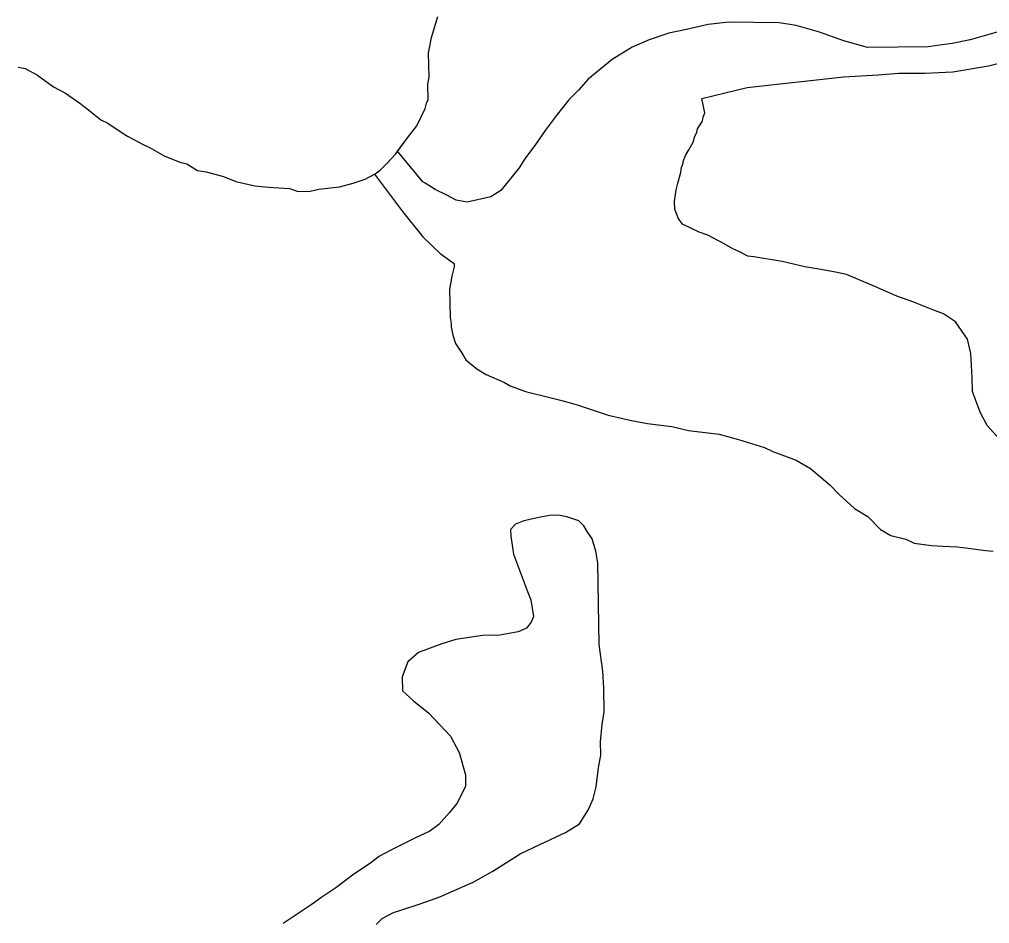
# Model space of a CAD drawing. Extents: x 3250478 to 3288318, y 788638 to 816472.
# Drawn here: x 3281015 to 3282274, y 798809 to 799982 of the extents above; entities that cross this region are included whole.
import ezdxf

# ---------------------------------------------------------------- set-up
doc = ezdxf.new("R2010")
doc.units = 0
doc.layers.add('V-SITE-VEGE', color=7, linetype='Continuous')
doc.layers.add('V-TOPO-SHOR', color=7, linetype='Continuous')

msp = doc.modelspace()

# ---------------------------------------------------------------- linework, layer by layer
at = {"layer": 'V-SITE-VEGE'}
for p, q in [((3281550.1, 799958.8), (3281558.2, 799986)), ((3281909, 799975.6), (3281880.8, 799969.2)), ((3281935.8, 799978.5), (3281909, 799975.6)), ((3281967.7, 799978.4), (3281935.8, 799978.5)), ((3282001.2, 799977.9), (3281967.7, 799978.4)), ((3282023.1, 799974.5), (3282001.2, 799977.9)), ((3282053.3, 799965.8), (3282023.1, 799974.5)), ((3281858.1, 799964.5), (3281832.5, 799955.6)), ((3281880.8, 799969.2), (3281858.1, 799964.5)), ((3282085.1, 799954.5), (3282053.3, 799965.8)), ((3282291.6, 799967.8), (3282248.8, 799955.9)), ((3281546.2, 799938.6), (3281550.1, 799958.8)), ((3281832.5, 799955.6), (3281810.5, 799946.3)), ((3282115.8, 799945.8), (3282085.1, 799954.5)), ((3282206, 799948.5), (3282194.3, 799946.6)), ((3282225.6, 799951.1), (3282206, 799948.5)), ((3282248.8, 799955.9), (3282225.6, 799951.1)), ((3281547.2, 799907.3), (3281546.2, 799938.6)), ((3281810.5, 799946.3), (3281784.6, 799930.3)), ((3282194.3, 799946.6), (3282115.8, 799945.8)), ((3281784.6, 799930.3), (3281753.4, 799904.5)), ((3282272.7, 799922.1), (3282300.9, 799929)), ((3281013.9, 799920.4), (3281022.9, 799918.4)), ((3281022.9, 799918.4), (3281038.8, 799910)), ((3282129.5, 799910.2), (3282155.8, 799912.5)), ((3282155.8, 799912.5), (3282190.3, 799912.6)), ((3282190.3, 799912.6), (3282226.3, 799914.1)), ((3282226.3, 799914.1), (3282272.7, 799922.1)), ((3281038.8, 799910), (3281059.4, 799894.9)), ((3281545.2, 799898.2), (3281547.2, 799907.3)), ((3281545.8, 799878.1), (3281545.2, 799898.2)), ((3281753.4, 799904.5), (3281740.7, 799890.5)), ((3281959.6, 799894), (3282084.5, 799907.9)), ((3282084.5, 799907.9), (3282129.5, 799910.2)), ((3281059.4, 799894.9), (3281075.3, 799886.4)), ((3281075.3, 799886.4), (3281093.6, 799873.5)), ((3281740.7, 799890.5), (3281728.4, 799877.9)), ((3281915.3, 799883), (3281959.6, 799894)), ((3281093.6, 799873.5), (3281105.1, 799864.9)), ((3281541.7, 799866.8), (3281543.7, 799873.6)), ((3281543.7, 799873.6), (3281545.8, 799878.1)), ((3281728.4, 799877.9), (3281711.7, 799857.1)), ((3281900.6, 799879.8), (3281915.3, 799883)), ((3281904.7, 799860.9), (3281900.6, 799879.8)), ((3281105.1, 799864.9), (3281121.1, 799852)), ((3281531.1, 799844.1), (3281541.7, 799866.8)), ((3281902.6, 799855.5), (3281904.7, 799860.9)), ((3281121.1, 799852), (3281130.2, 799847.8)), ((3281130.2, 799847.8), (3281146.2, 799837)), ((3281711.7, 799857.1), (3281697.6, 799838)), ((3281895.3, 799840.3), (3281901.7, 799850.1)), ((3281901.7, 799850.1), (3281902.6, 799855.5)), ((3281146.2, 799837), (3281155.4, 799830.6)), ((3281520.4, 799830.3), (3281531.1, 799844.1)), ((3281697.6, 799838), (3281685, 799819.8)), ((3281891.2, 799829.4), (3281894.3, 799835.9)), ((3281894.3, 799835.9), (3281895.3, 799840.3)), ((3281155.4, 799830.6), (3281175.8, 799820)), ((3281505.9, 799811.1), (3281520.4, 799830.3)), ((3281883.9, 799813.1), (3281890.2, 799824)), ((3281890.2, 799824), (3281891.2, 799829.4)), ((3281175.8, 799820), (3281184.9, 799815.8)), ((3281184.9, 799815.8), (3281203.2, 799805.1)), ((3281538.9, 799771.3), (3281505.9, 799811.1)), ((3281685, 799819.8), (3281671.3, 799801.2)), ((3281879.7, 799805.5), (3281883.9, 799813.1)), ((3281203.2, 799805.1), (3281223.6, 799796.8)), ((3281671.3, 799801.2), (3281663.6, 799789.8)), ((3281876.6, 799797.8), (3281879.7, 799805.5)), ((3281876.6, 799795.7), (3281876.6, 799797.8)), ((3281223.6, 799796.8), (3281232.6, 799794.8)), ((3281232.6, 799794.8), (3281246.3, 799786.3)), ((3281246.3, 799786.3), (3281257.5, 799784.4)), ((3281663.6, 799789.8), (3281640.1, 799760.2)), ((3281873.6, 799783.8), (3281874.5, 799790.3)), ((3281874.5, 799790.3), (3281876.6, 799795.7)), ((3281257.5, 799784.4), (3281280.1, 799778.3)), ((3281280.1, 799778.3), (3281296, 799772.1)), ((3281296, 799772.1), (3281320.8, 799766.1)), ((3281448.3, 799769.9), (3281463.8, 799774.9)), ((3281463.8, 799774.9), (3281476, 799781.5)), ((3281476, 799781.5), (3281512.6, 799733)), ((3281869.5, 799769.6), (3281873.6, 799783.8)), ((3281320.8, 799766.1), (3281338.7, 799764.4)), ((3281338.7, 799764.4), (3281365.6, 799763)), ((3281365.6, 799763), (3281377, 799758.9)), ((3281377, 799758.9), (3281392.6, 799759.3)), ((3281392.6, 799759.3), (3281403.7, 799761.9)), ((3281403.7, 799761.9), (3281430.5, 799764.9)), ((3281430.5, 799764.9), (3281448.3, 799769.9)), ((3281541.9, 799769.9), (3281538.9, 799771.3)), ((3281554.9, 799761.7), (3281541.9, 799769.9)), ((3281569.8, 799754), (3281554.9, 799761.7)), ((3281640.1, 799760.2), (3281627.2, 799752.2)), ((3281865.5, 799745.8), (3281867.5, 799761)), ((3281867.5, 799761), (3281869.5, 799769.6)), ((3281582.2, 799747.8), (3281569.8, 799754)), ((3281596.4, 799745.2), (3281582.2, 799747.8)), ((3281627.2, 799752.2), (3281596.4, 799745.2)), ((3281865.7, 799736.1), (3281865.5, 799745.8)), ((3281870.2, 799724.3), (3281865.7, 799736.1)), ((3281512.6, 799733), (3281539, 799700.3)), ((3281875.7, 799716.8), (3281870.2, 799724.3)), ((3281897.5, 799706.4), (3281875.7, 799716.8)), ((3281539, 799700.3), (3281561.4, 799678.7)), ((3281908.4, 799702.2), (3281897.5, 799706.4)), ((3281922.5, 799694.9), (3281908.4, 799702.2)), ((3281926.9, 799692.8), (3281922.5, 799694.9)), ((3281941.1, 799684.4), (3281926.9, 799692.8)), ((3281948.7, 799681.3), (3281941.1, 799684.4)), ((3281561.4, 799678.7), (3281579.5, 799665.6)), ((3281960.7, 799675), (3281948.7, 799681.3)), ((3281968.2, 799674), (3281960.7, 799675)), ((3282005.1, 799668.2), (3281968.2, 799674)), ((3281579.6, 799661.2), (3281576.6, 799649.3)), ((3281579.5, 799665.6), (3281579.6, 799661.2)), ((3282034.3, 799661.1), (3282005.1, 799668.2)), ((3282052.8, 799658.1), (3282034.3, 799661.1)), ((3281576.6, 799649.3), (3281573.6, 799632)), ((3282074.4, 799654.2), (3282052.8, 799658.1)), ((3282088.5, 799651.2), (3282074.4, 799654.2)), ((3282125.5, 799635.6), (3282088.5, 799651.2)), ((3282153.8, 799623.1), (3282125.5, 799635.6)), ((3281573.6, 799632), (3281574.2, 799595.3)), ((3282174.4, 799615.8), (3282153.8, 799623.1)), ((3282200.5, 799605.5), (3282174.4, 799615.8)), ((3282214.6, 799600.3), (3282200.5, 799605.5)), ((3282229.9, 799589.7), (3282214.6, 799600.3)), ((3281574.2, 799595.3), (3281575.4, 799587.7)), ((3281575.4, 799587.7), (3281575.5, 799583.4)), ((3281575.5, 799583.4), (3281577.8, 799572.6)), ((3282245.4, 799567.3), (3282229.9, 799589.7)), ((3281577.8, 799572.6), (3281581.2, 799561.9)), ((3281581.2, 799561.9), (3281589, 799550.1)), ((3282250, 799549), (3282245.4, 799567.3)), ((3281589, 799550.1), (3281594.5, 799540.5)), ((3282251.6, 799517.7), (3282250, 799549)), ((3281594.5, 799540.5), (3281608.8, 799528.9)), ((3281608.8, 799528.9), (3281620.8, 799521.5)), ((3281620.8, 799521.5), (3281644.7, 799511.1)), ((3281644.7, 799511.1), (3281652.3, 799506.9)), ((3282251.9, 799499.4), (3282251.6, 799517.7)), ((3281652.3, 799506.9), (3281671.9, 799499.6)), ((3281671.9, 799499.6), (3281700.1, 799492.5)), ((3282262.1, 799472.5), (3282251.9, 799499.4)), ((3281700.1, 799492.5), (3281720.7, 799487.5)), ((3281720.7, 799487.5), (3281739.1, 799482.4)), ((3281739.1, 799482.4), (3281779.3, 799469)), ((3282271, 799455.4), (3282262.1, 799472.5)), ((3281779.3, 799469), (3281809.7, 799461.9)), ((3281809.7, 799461.9), (3281830.3, 799457.9)), ((3281830.3, 799457.9), (3281861.7, 799454.1)), ((3281861.7, 799454.1), (3281883.3, 799449.1)), ((3281883.3, 799449.1), (3281923.4, 799444.3)), ((3282287.5, 799437.3), (3282271, 799455.4)), ((3281923.4, 799444.3), (3281948.3, 799437.2)), ((3281948.3, 799437.2), (3281982, 799426.9)), ((3281982, 799426.9), (3281992.9, 799421.7)), ((3281992.9, 799421.7), (3282023.3, 799410.3)), ((3282023.3, 799410.3), (3282041.8, 799399.8)), ((3282041.8, 799399.8), (3282067, 799378.6)), ((3282067, 799378.6), (3282079.1, 799365.9)), ((3282079.1, 799365.9), (3282098.8, 799347.8)), ((3282098.8, 799347.8), (3282116.3, 799337.3)), ((3281669.8, 799331.7), (3281659, 799327.2)), ((3281691.3, 799336.4), (3281669.8, 799331.7)), ((3281703.1, 799338.7), (3281691.3, 799336.4)), ((3281715, 799338.9), (3281703.1, 799338.7)), ((3281725.8, 799336.9), (3281715, 799338.9)), ((3281741, 799331.8), (3281725.8, 799336.9)), ((3281747.6, 799325.4), (3281741, 799331.8)), ((3282116.3, 799337.3), (3282132.8, 799320.3)), ((3281659, 799327.2), (3281652.6, 799320.6)), ((3281652.6, 799320.6), (3281652.8, 799312)), ((3281752.1, 799317.9), (3281747.6, 799325.4)), ((3282132.8, 799320.3), (3282145.9, 799312.9)), ((3281652.8, 799312), (3281656.4, 799288.3)), ((3281758.7, 799308.3), (3281752.1, 799317.9)), ((3281763.3, 799292.2), (3281758.7, 799308.3)), ((3282145.9, 799312.9), (3282165.4, 799307.9)), ((3282165.4, 799307.9), (3282176.3, 799302.6)), ((3282176.3, 799302.6), (3282199, 799299.8)), ((3282199, 799299.8), (3282214.1, 799298.9)), ((3282214.1, 799298.9), (3282232.5, 799298.1)), ((3282232.5, 799298.1), (3282246.6, 799296.2)), ((3282246.6, 799296.2), (3282269.3, 799293.3)), ((3281656.4, 799288.3), (3281674.5, 799240)), ((3281765.7, 799277.1), (3281763.3, 799292.2)), ((3282269.3, 799293.3), (3282279, 799292.4)), ((3281767.4, 799171.3), (3281765.7, 799277.1)), ((3281674.5, 799240), (3281679, 799229.2)), ((3281679, 799229.2), (3281682.6, 799207.7)), ((3281682.6, 799207.7), (3281679.5, 799200.1)), ((3281679.5, 799200.1), (3281673.1, 799192.4)), ((3281616, 799182.8), (3281581.5, 799178)), ((3281638.7, 799183.2), (3281616, 799182.8)), ((3281662.4, 799187.9), (3281638.7, 799183.2)), ((3281673.1, 799192.4), (3281662.4, 799187.9)), ((3281563.3, 799172.3), (3281533.2, 799161)), ((3281581.5, 799178), (3281563.3, 799172.3)), ((3281772.3, 799136.8), (3281767.4, 799171.3)), ((3281533.2, 799161), (3281519.3, 799148.9)), ((3281519.3, 799148.9), (3281512.1, 799129.3)), ((3281773.7, 799115.2), (3281772.3, 799136.8)), ((3281512.1, 799129.3), (3281512.4, 799111)), ((3281512.4, 799111), (3281526.7, 799098.2)), ((3281774.2, 799083.9), (3281773.7, 799115.2)), ((3281526.7, 799098.2), (3281546.4, 799082.3)), ((3281546.4, 799082.3), (3281574.9, 799052.6)), ((3281771.3, 799067.6), (3281774.2, 799083.9)), ((3281769.5, 799044.9), (3281771.3, 799067.6)), ((3281574.9, 799052.6), (3281586.1, 799031.1)), ((3281769.7, 799027.7), (3281769.5, 799044.9)), ((3281586.1, 799031.1), (3281594.1, 799002.1)), ((3281766.8, 799011.4), (3281769.7, 799027.7)), ((3281763.9, 798986.5), (3281766.8, 799011.4)), ((3281594.1, 799002.1), (3281594.3, 798987)), ((3281594.3, 798987), (3281582.8, 798965.2)), ((3281759.9, 798971.3), (3281763.9, 798986.5)), ((3281753.6, 798957.2), (3281759.9, 798971.3)), ((3281582.8, 798965.2), (3281573.3, 798953.2)), ((3281742, 798938.6), (3281753.6, 798957.2)), ((3281573.3, 798953.2), (3281559.5, 798937.8)), ((3281547.8, 798929), (3281528.5, 798920)), ((3281559.5, 798937.8), (3281547.8, 798929)), ((3281723.8, 798927.5), (3281742, 798938.6)), ((3281528.5, 798920), (3281515.6, 798913.4)), ((3281690.6, 798911.9), (3281723.8, 798927.5)), ((3281497.4, 798904.4), (3281482.4, 798896.6)), ((3281515.6, 798913.4), (3281497.4, 798904.4)), ((3281664.9, 798899.6), (3281690.6, 798911.9)), ((3281482.4, 798896.6), (3281469.6, 798886.7)), ((3281629.6, 798877.4), (3281664.9, 798899.6)), ((3281469.6, 798886.7), (3281449.3, 798873.4)), ((3281449.3, 798873.4), (3281425.8, 798855.7)), ((3281603.9, 798862.9), (3281629.6, 798877.4)), ((3281425.8, 798855.7), (3281407.7, 798843.5)), ((3281561, 798843.9), (3281603.9, 798862.9)), ((3281407.7, 798843.5), (3281393.8, 798833.6)), ((3281535.3, 798834.8), (3281561, 798843.9)), ((3281393.8, 798833.6), (3281357.5, 798809.2)), ((3281511.6, 798826.9), (3281535.3, 798834.8)), ((3281478.4, 798808), (3281485.9, 798815.7)), ((3281485.9, 798815.7), (3281500.9, 798823.5)), ((3281500.9, 798823.5), (3281511.6, 798826.9))]:
    msp.add_line(p, q, dxfattribs=at)
at = {"layer": 'V-TOPO-SHOR'}
for points in [[(3281246.3, 799786.3), (3281257.5, 799784.4), (3281280.1, 799778.3), (3281296, 799772.1), (3281320.8, 799766.1), (3281338.7, 799764.4), (3281365.6, 799763), (3281377, 799758.9), (3281392.6, 799759.3), (3281403.7, 799761.9), (3281430.5, 799764.9), (3281448.3, 799769.9), (3281463.8, 799774.9), (3281477, 799782), (3281483.6, 799786.7), (3281492.3, 799795.9), (3281503.1, 799807.4), (3281520.4, 799830.3), (3281531.1, 799844.1), (3281541.7, 799866.8), (3281543.7, 799873.6), (3281545.8, 799878.1), (3281545.2, 799898.2), (3281547.2, 799907.3), (3281546.2, 799938.6), (3281550.1, 799958.8), (3281558.2, 799986)], [(3281013.9, 799920.4), (3281022.9, 799918.4), (3281038.8, 799910), (3281059.4, 799894.9), (3281075.3, 799886.4), (3281093.6, 799873.5), (3281105.1, 799864.9), (3281121.1, 799852), (3281130.2, 799847.8), (3281146.2, 799837), (3281155.4, 799830.6), (3281175.8, 799820), (3281184.9, 799815.8), (3281203.2, 799805.2), (3281223.6, 799796.8), (3281232.6, 799794.8), (3281246.3, 799786.3)]]:
    msp.add_lwpolyline(points, dxfattribs=at)

doc.saveas('drawing.dxf')
